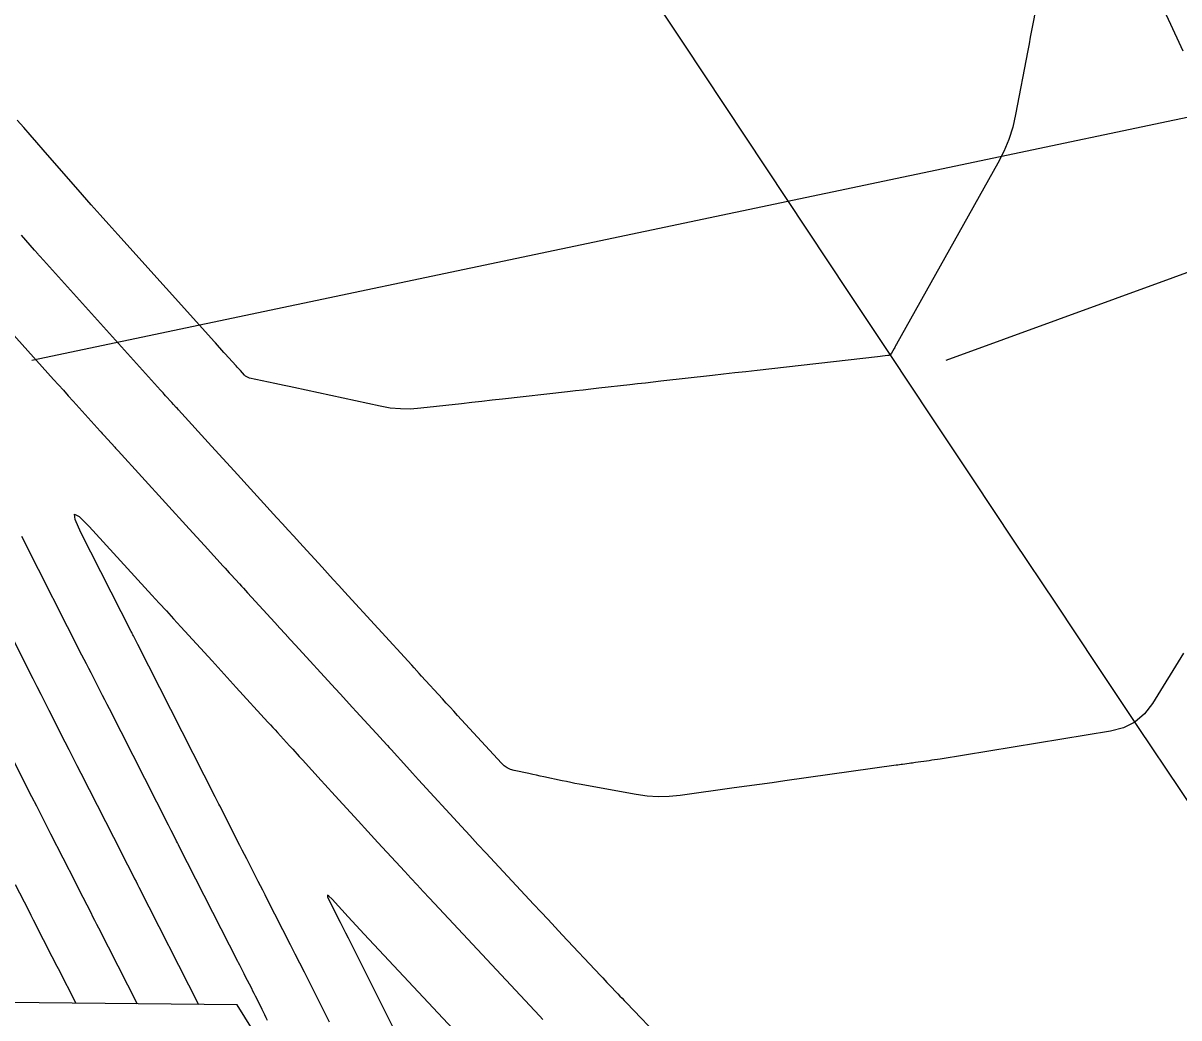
# Model space of a CAD drawing. Extents: x 954385 to 988206, y 1868364 to 1924553.
# Drawn here: x 957406.6 to 957469.9, y 1920383 to 1920437.4 of the extents above; entities that cross this region are included whole.
import ezdxf

# ---------------------------------------------------------------- set-up
doc = ezdxf.new("R2010")
doc.units = 0
for name, color, linetype in [('24', 7, 'Continuous'), ('26', 7, 'Continuous'), ('6', 7, 'Continuous'), ('7', 7, 'Continuous'), ('Default', 7, 'Continuous')]:
    doc.layers.add(name, color=color, linetype=linetype)

msp = doc.modelspace()

# ---------------------------------------------------------------- linework, layer by layer
at = {"layer": '24'}
msp.add_lwpolyline([(957423.658, 1920375.15), (957418.351, 1920383.682), (957405.725, 1920383.812)], dxfattribs=at)
at = {"layer": '26'}
for points in [[(957457.131, 1920418.928), (957509.565, 1920438.022), (957505.709, 1920433.425), (957509.565, 1920438.022), (957503.656, 1920439.063)], [(957407.131, 1920418.928), (957484.1, 1920435.112), (957479.632, 1920431.107), (957484.1, 1920435.112), (957478.398, 1920436.979)]]:
    msp.add_lwpolyline(points, dxfattribs=at)
at = {"layer": '6'}
msp.add_lwpolyline([(957423.402, 1920382.744), (957422.285, 1920384.971), (957422.034, 1920385.47), (957421.783, 1920385.969), (957421.53, 1920386.467), (957421.277, 1920386.965), (957420.005, 1920389.462), (957419.88, 1920389.707), (957419.755, 1920389.951), (957419.631, 1920390.196), (957419.506, 1920390.44), (957419.008, 1920391.418), (957418.884, 1920391.663), (957418.759, 1920391.908), (957418.635, 1920392.152), (957418.51, 1920392.397), (957417.401, 1920394.574), (957417.36, 1920394.654), (957417.319, 1920394.735), (957417.156, 1920395.056), (957412.918, 1920403.389), (957412.827, 1920403.567), (957412.676, 1920403.865), (957412.645, 1920403.925), (957412.615, 1920403.984), (957412.585, 1920404.044), (957412.555, 1920404.103), (957409.807, 1920409.521), (957409.485, 1920410.233), (957409.454, 1920410.524), (957409.715, 1920410.392), (957410.267, 1920409.839), (957413.692, 1920406.088), (957414.087, 1920405.656), (957414.482, 1920405.223), (957414.877, 1920404.79), (957415.273, 1920404.358), (957416.981, 1920402.489), (957417.313, 1920402.126), (957417.645, 1920401.763), (957417.977, 1920401.401), (957418.309, 1920401.038), (957420.041, 1920399.143), (957420.17, 1920399.001), (957420.299, 1920398.86), (957420.429, 1920398.718), (957420.558, 1920398.577), (957421.216, 1920397.858), (957421.394, 1920397.663), (957421.751, 1920397.273), (957421.87, 1920397.143), (957421.929, 1920397.078), (957422.958, 1920395.953), (957423.15, 1920395.743), (957423.341, 1920395.534), (957423.533, 1920395.325), (957423.724, 1920395.116), (957424.969, 1920393.757), (957425.512, 1920393.165), (957426.055, 1920392.573), (957427.522, 1920390.971), (957427.858, 1920390.606), (957428.194, 1920390.242), (957428.532, 1920389.878), (957428.87, 1920389.515), (957434.889, 1920383.083), (957435.077, 1920382.881)], dxfattribs=at)
at = {"layer": '7'}
for points in [[(957468.483, 1920439.335), (957469.868, 1920436.326), (957470.09, 1920435.842)], [(957462.167, 1920438.836), (957461.878, 1920437.32), (957461.809, 1920436.955), (957461.739, 1920436.59), (957461.67, 1920436.225), (957461.601, 1920435.86), (957460.94, 1920432.371), (957460.78, 1920431.678), (957460.566, 1920431.004), (957460.297, 1920430.35), (957459.974, 1920429.716), (957454.427, 1920419.812), (957454.393, 1920419.751), (957454.358, 1920419.69), (957454.324, 1920419.629), (957454.29, 1920419.567), (957454.153, 1920419.322), (957454.114, 1920419.267), (957454.066, 1920419.226), (957454.01, 1920419.198), (957453.945, 1920419.183), (957453.665, 1920419.152), (957453.526, 1920419.136), (957453.386, 1920419.12), (957446.801, 1920418.373), (957446.189, 1920418.304), (957445.577, 1920418.235), (957444.966, 1920418.166), (957444.354, 1920418.097), (957441.534, 1920417.781), (957441.108, 1920417.733), (957440.683, 1920417.685), (957440.257, 1920417.637), (957439.832, 1920417.589), (957438.13, 1920417.397), (957437.705, 1920417.349), (957437.279, 1920417.301), (957436.854, 1920417.253), (957436.428, 1920417.206), (957432.861, 1920416.806), (957432.303, 1920416.744), (957431.745, 1920416.681), (957431.186, 1920416.619), (957430.628, 1920416.556), (957428.394, 1920416.305), (957427.837, 1920416.265), (957427.282, 1920416.27), (957426.73, 1920416.321), (957426.179, 1920416.417), (957421.45, 1920417.44), (957421.193, 1920417.496), (957420.935, 1920417.551), (957420.677, 1920417.607), (957420.42, 1920417.663), (957419.039, 1920417.961), (957418.96, 1920417.985), (957418.887, 1920418.019), (957418.82, 1920418.065), (957418.76, 1920418.121), (957418.532, 1920418.371), (957418.475, 1920418.433), (957418.418, 1920418.496), (957418.361, 1920418.558), (957418.305, 1920418.62), (957417.678, 1920419.309), (957417.634, 1920419.357), (957417.63, 1920419.362), (957417.163, 1920419.88), (957417.11, 1920419.939), (957411.822, 1920425.807), (957411.337, 1920426.346), (957410.855, 1920426.888), (957410.375, 1920427.431), (957409.897, 1920427.976), (957407.745, 1920430.44), (957407.39, 1920430.847), (957407.035, 1920431.253), (957406.68, 1920431.66), (957406.325, 1920432.066)], [(957470.122, 1920402.92), (957468.421, 1920400.171), (957467.979, 1920399.594), (957467.451, 1920399.147), (957466.835, 1920398.83), (957466.132, 1920398.643), (957456.81, 1920397.127), (957456.658, 1920397.103), (957456.506, 1920397.079), (957456.354, 1920397.057), (957456.202, 1920397.035), (957455.464, 1920396.931), (957455.376, 1920396.919), (957455.288, 1920396.907), (957455.2, 1920396.894), (957455.112, 1920396.882), (957454.759, 1920396.833), (957454.671, 1920396.821), (957454.583, 1920396.808), (957454.494, 1920396.796), (957454.406, 1920396.784), (957448.315, 1920395.931), (957447.622, 1920395.835), (957446.929, 1920395.738), (957446.236, 1920395.641), (957445.544, 1920395.545), (957442.592, 1920395.136), (957441.99, 1920395.076), (957441.389, 1920395.065), (957440.789, 1920395.102), (957440.189, 1920395.186), (957437.069, 1920395.754), (957436.834, 1920395.798), (957436.599, 1920395.844), (957436.364, 1920395.891), (957436.129, 1920395.941), (957435.131, 1920396.154), (957434.927, 1920396.198), (957434.724, 1920396.242), (957434.52, 1920396.286), (957434.316, 1920396.329), (957433.501, 1920396.505), (957433.305, 1920396.562), (957433.125, 1920396.647), (957432.961, 1920396.76), (957432.812, 1920396.9), (957430.414, 1920399.517), (957430.208, 1920399.741), (957430.002, 1920399.966), (957429.796, 1920400.191), (957429.591, 1920400.415), (957428.447, 1920401.665), (957428.312, 1920401.813), (957428.041, 1920402.108), (957427.906, 1920402.256), (957424.228, 1920406.277), (957423.92, 1920406.614), (957423.612, 1920406.951), (957423.304, 1920407.288), (957422.996, 1920407.625), (957421.763, 1920408.973), (957421.455, 1920409.31), (957421.147, 1920409.647), (957420.839, 1920409.984), (957420.531, 1920410.321), (957418.196, 1920412.878), (957417.573, 1920413.559), (957416.951, 1920414.241), (957415.144, 1920416.22), (957415.084, 1920416.286), (957415.024, 1920416.351), (957414.874, 1920416.516), (957414.784, 1920416.614), (957414.439, 1920416.994), (957414.371, 1920417.069), (957414.304, 1920417.143), (957414.237, 1920417.218), (957414.169, 1920417.292), (957407.922, 1920424.225), (957407.759, 1920424.406), (957407.564, 1920424.622), (957407.539, 1920424.65), (957407.514, 1920424.677), (957407.49, 1920424.705), (957407.465, 1920424.733), (957407.27, 1920424.957), (957406.559, 1920425.771)], [(957404.246, 1920422.395), (957408.317, 1920417.877), (957408.583, 1920417.583), (957408.848, 1920417.288), (957409.113, 1920416.994), (957409.378, 1920416.7), (957410.864, 1920415.051), (957410.917, 1920414.993), (957410.97, 1920414.934), (957411.023, 1920414.875), (957411.076, 1920414.817), (957411.661, 1920414.173), (957411.705, 1920414.125), (957411.749, 1920414.076), (957411.794, 1920414.028), (957411.838, 1920413.979), (957415.727, 1920409.72), (957416.145, 1920409.263), (957416.562, 1920408.806), (957417.593, 1920407.678), (957417.703, 1920407.556), (957417.814, 1920407.435), (957417.925, 1920407.314), (957418.036, 1920407.192), (957418.48, 1920406.707), (957418.591, 1920406.586), (957418.702, 1920406.464), (957418.813, 1920406.343), (957418.923, 1920406.222), (957420.408, 1920404.599), (957420.692, 1920404.288), (957420.976, 1920403.977), (957421.261, 1920403.666), (957421.545, 1920403.355), (957423.714, 1920400.983), (957424, 1920400.671), (957424.475, 1920400.151), (957424.665, 1920399.943), (957424.856, 1920399.735), (957426.169, 1920398.3), (957426.32, 1920398.135), (957426.571, 1920397.86), (957426.672, 1920397.75), (957426.773, 1920397.64), (957427.634, 1920396.7), (957427.955, 1920396.35), (957428.276, 1920395.999), (957430.63, 1920393.431), (957431.076, 1920392.945), (957431.524, 1920392.46), (957431.973, 1920391.977), (957432.423, 1920391.494), (957434.585, 1920389.183), (957434.973, 1920388.769), (957435.361, 1920388.354), (957435.75, 1920387.939), (957436.138, 1920387.524), (957438.234, 1920385.284), (957438.35, 1920385.16), (957438.467, 1920385.036), (957438.584, 1920384.912), (957438.702, 1920384.788), (957439.173, 1920384.295), (957439.291, 1920384.171), (957439.409, 1920384.048), (957439.526, 1920383.925), (957439.644, 1920383.801), (957441.632, 1920381.72)], [(957420.023, 1920382.84), (957419.949, 1920382.986), (957419.876, 1920383.133), (957419.802, 1920383.28), (957419.728, 1920383.426), (957419.424, 1920384.034), (957419.356, 1920384.17), (957419.287, 1920384.306), (957419.218, 1920384.442), (957419.149, 1920384.577), (957418.802, 1920385.258), (957418.734, 1920385.392), (957418.666, 1920385.525), (957418.496, 1920385.859), (957418.428, 1920385.992), (957418.394, 1920386.059), (957415.19, 1920392.348), (957415.141, 1920392.444), (957415.092, 1920392.541), (957415.043, 1920392.638), (957414.993, 1920392.734), (957414.747, 1920393.218), (957414.6, 1920393.508), (957411.365, 1920399.869), (957411.24, 1920400.115), (957411.115, 1920400.361), (957410.99, 1920400.606), (957410.865, 1920400.852), (957410.366, 1920401.834), (957410.241, 1920402.079), (957410.116, 1920402.325), (957409.991, 1920402.571), (957409.867, 1920402.816), (957406.712, 1920409.037), (957406.648, 1920409.164), (957406.583, 1920409.291)], [(957404.875, 1920406.072), (957407.178, 1920401.53), (957407.397, 1920401.098), (957407.617, 1920400.666), (957407.836, 1920400.234), (957408.055, 1920399.803), (957408.934, 1920398.076), (957409.153, 1920397.645), (957409.373, 1920397.213), (957409.592, 1920396.782), (957409.812, 1920396.35), (957412.044, 1920391.96), (957412.2, 1920391.653), (957412.356, 1920391.347), (957412.668, 1920390.734), (957412.746, 1920390.581), (957412.824, 1920390.427), (957412.902, 1920390.274), (957412.98, 1920390.121), (957416.249, 1920383.704)], [(957405.737, 1920397.788), (957407.113, 1920395.084), (957407.372, 1920394.575), (957407.631, 1920394.066), (957407.89, 1920393.557), (957408.149, 1920393.047), (957409.489, 1920390.412), (957409.702, 1920389.992), (957409.916, 1920389.573), (957410.342, 1920388.733), (957410.449, 1920388.524), (957410.556, 1920388.314), (957410.663, 1920388.104), (957410.769, 1920387.894), (957412.887, 1920383.738)], [(957406.217, 1920390.272), (957406.933, 1920388.864), (957407.069, 1920388.597), (957407.204, 1920388.331), (957407.34, 1920388.065), (957407.475, 1920387.798), (957408.017, 1920386.733), (957408.152, 1920386.467), (957408.288, 1920386.2), (957408.423, 1920385.934), (957408.559, 1920385.668), (957409.525, 1920383.773)], [(957431.499, 1920380.929), (957425.308, 1920387.547), (957425.086, 1920387.785), (957424.865, 1920388.023), (957424.644, 1920388.262), (957424.424, 1920388.501), (957423.543, 1920389.463), (957423.37, 1920389.636), (957423.288, 1920389.677), (957423.298, 1920389.586), (957423.4, 1920389.364), (957423.987, 1920388.21), (957424.134, 1920387.922), (957424.28, 1920387.633), (957424.426, 1920387.344), (957424.571, 1920387.055), (957427.804, 1920380.607)]]:
    msp.add_lwpolyline(points, dxfattribs=at)
at = {"layer": 'Default'}
msp.add_arc((966995.782, 1926764.927), 11459.156, 211.4606918, 214.0750737, dxfattribs=at)

doc.saveas('drawing.dxf')
